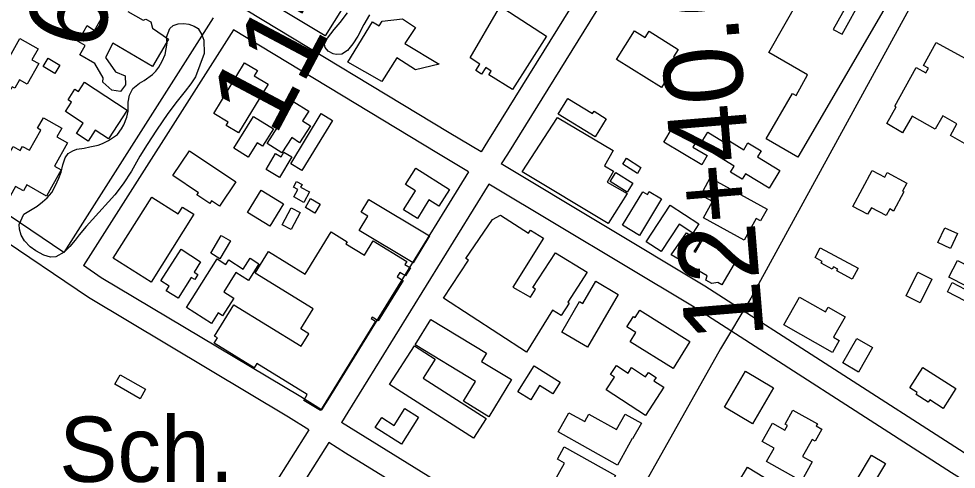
# Model space of a CAD drawing. Extents: x 3361039 to 3398939, y 576572 to 602007.
# Drawn here: x 3389506 to 3390699, y 583538 to 584111 of the extents above; entities that cross this region are included whole.
import ezdxf

# ---------------------------------------------------------------- set-up
doc = ezdxf.new("R2010")
doc.units = 0
for name, color, linetype in [('V-BLDG-IDEN', 7, 'Continuous'), ('V-BLDG-OTLN', 7, 'Continuous'), ('V-RIVR-EDGE', 7, 'Continuous'), ('V-ROAD-CNTR', 7, 'Continuous'), ('V-SITE-VEGE', 7, 'Continuous'), ('V-SURV-IDEN', 7, 'Continuous')]:
    doc.layers.add(name, color=color, linetype=linetype)

msp = doc.modelspace()

# ---------------------------------------------------------------- linework, layer by layer
at = {"layer": 'V-BLDG-OTLN'}
for points in [[(3389842.7, 584121.3), (3389877.7, 584174), (3389891.5, 584164.8), (3389906.9, 584187.9), (3389930.6, 584172), (3389920.3, 584156.6), (3389909.5, 584163.8), (3389904.4, 584156), (3389928.1, 584141.1), (3389895.7, 584089.4)], [(3390460, 584068.2), (3390518.9, 584172.2), (3390569.4, 584147.2), (3390542, 584097.6), (3390553.2, 584091.5), (3390579.3, 584138.6), (3390581.7, 584137.3), (3390583.7, 584142.2), (3390607.7, 584129), (3390604.8, 584123.4), (3390606.5, 584122.6), (3390497.1, 583934.9), (3390456.9, 583958.3), (3390490.3, 584016), (3390494.8, 584013.4), (3390509.4, 584039.7)], [(3390116.2, 584123.2), (3390122.9, 584124.1), (3390177.1, 584088.9), (3390134, 584021), (3390103.8, 584039.6), (3390106.9, 584044.6), (3390100, 584048.9), (3390094.5, 584040.7), (3390087.3, 584045.5), (3390092.5, 584053.4), (3390080.2, 584061.6)], [(3389924.6, 584056), (3389955.9, 584107.3), (3389964.5, 584102), (3389968.2, 584108.2), (3389994.3, 584111.1), (3390010.6, 584099.8), (3389996.9, 584079.8), (3390040.9, 584053.2), (3390010.8, 584046.1), (3389986.9, 584061.3), (3389968, 584031.1)], [(3390345.3, 584058.4), (3390323.6, 584023.7), (3390266.5, 584059.4), (3390289.3, 584095.8), (3390302.8, 584087.3), (3390307.9, 584095.4), (3390344.9, 584072.2), (3390338.8, 584062.5)], [(3389478.9, 584043.6), (3389491.1, 584064.9), (3389494.6, 584062.9), (3389507.6, 584085.9), (3389530.6, 584072.8), (3389522.7, 584059), (3389531.5, 584054), (3389516.7, 584028), (3389507.1, 584033.4), (3389501, 584022.7), (3389497.8, 584024.5), (3389496, 584021.3), (3389486.3, 584026.8), (3389488.6, 584030.7), (3389478.8, 584036.2), (3389482, 584041.9)], [(3390620.4, 584000), (3390647.6, 584049.3), (3390659.9, 584042.4), (3390663.1, 584048.2), (3390656.8, 584051.6), (3390673.1, 584081.1), (3390718.7, 584055.9), (3390717.3, 584053.4), (3390740, 584051.2), (3390741.5, 584053.8), (3390793.2, 584024.3), (3390741.5, 583933.8), (3390691, 583962.6), (3390699.4, 583977.5), (3390681.5, 583987.7), (3390671.7, 583970.5), (3390642.3, 583987.3), (3390630.3, 583966.2), (3390610.1, 583977.8), (3390622.2, 583998.9)], [(3389537.2, 584050.5), (3389543.5, 584060.8), (3389558.1, 584051.9), (3389551.8, 584041.6)], [(3389754, 583990.6), (3389793.2, 584055.2), (3389809.6, 584045.3), (3389805.5, 584038.4), (3389823.1, 584027.8), (3389785.5, 583965.9), (3389769.8, 583975.5), (3389772.3, 583979.5)], [(3389589.5, 584030.3), (3389644.1, 583995), (3389620.3, 583958.2), (3389603.2, 583969.2), (3389594.4, 583955.5), (3389579.5, 583965.2), (3389588.1, 583978.5), (3389565.3, 583993.2), (3389573.1, 584005.2), (3389568.7, 584008.1), (3389577.4, 584021.5), (3389581.9, 584018.6)], [(3389822, 583952.6), (3389856.1, 584005.5), (3389874.8, 583993.5), (3389866.9, 583981.4), (3389877, 583974.9), (3389863.3, 583953.5), (3389853.3, 583960), (3389840.7, 583940.5)], [(3390239.2, 583961), (3390192.3, 583989.8), (3390204.6, 584009.8), (3390236, 583990.6), (3390237.8, 583993.5), (3390253.3, 583984)], [(3389519.6, 583943.9), (3389533.9, 583969.5), (3389529.9, 583971.8), (3389537.4, 583985.2), (3389560.9, 583972), (3389554.6, 583960.9), (3389568.1, 583953.3), (3389551.5, 583923.7), (3389560.1, 583918.9), (3389541.5, 583885.6), (3389516.2, 583899.8), (3389511.9, 583892.1), (3389502, 583897.6), (3389490.5, 583877), (3389469.1, 583889), (3389481.9, 583911.8), (3389479, 583913.5), (3389498.7, 583948.6), (3389507.9, 583943.5), (3389510.9, 583948.8)], [(3389809.4, 583953.2), (3389798, 583935), (3389779.6, 583946.5), (3389804.8, 583986.9), (3389830, 583971.2), (3389816.1, 583948.9)], [(3389851.9, 583926.8), (3389890.7, 583990.4), (3389905, 583981.7), (3389866.3, 583918.1)], [(3390255.7, 583850.7), (3390146.3, 583916.4), (3390191.1, 583985.7), (3390262.2, 583943.4), (3390250.9, 583924.1), (3390262.6, 583917.4), (3390254.4, 583903.2), (3390279.8, 583888.7)], [(3390374.8, 583925.5), (3390326.6, 583954.3), (3390337.2, 583972), (3390367.2, 583954.1), (3390363.6, 583948), (3390381.8, 583937.1)], [(3390445.7, 583935.4), (3390474.2, 583918.1), (3390460.5, 583895.6), (3390430.3, 583914), (3390426.1, 583907.1), (3390411.4, 583916), (3390416.2, 583923.8), (3390392, 583938.6), (3390393.8, 583941.5), (3390374.2, 583953.5), (3390382.4, 583966.8), (3390408.1, 583951.1), (3390410.6, 583955.3), (3390428.3, 583944.5), (3390433.6, 583953.3), (3390450.3, 583943.1)], [(3389723.1, 583943.3), (3389782.2, 583903.9), (3389761.4, 583872.7), (3389751.2, 583879.5), (3389749, 583876.2), (3389732.7, 583887), (3389734.6, 583889.9), (3389702, 583911.7)], [(3389820.7, 583919.3), (3389832.8, 583939.6), (3389839.8, 583935.4), (3389843.4, 583941.4), (3389853.2, 583935.6), (3389837.6, 583909.2)], [(3390279.2, 583933.7), (3390297.1, 583922.1), (3390292.9, 583914.4), (3390274.5, 583926.1)], [(3390011.1, 583920.9), (3390053.9, 583894.1), (3390040.5, 583872.7), (3390027.8, 583880.7), (3390013.1, 583857.1), (3389995.5, 583868.2), (3390010.6, 583892.2), (3389998.1, 583900.1)], [(3390265.3, 583915.7), (3390287, 583902.2), (3390279.9, 583890.7), (3390258.1, 583904.2)], [(3390567.1, 583872.5), (3390591.7, 583918.1), (3390607.6, 583909.6), (3390610.7, 583915.4), (3390635.5, 583902.1), (3390630.1, 583891.9), (3390632, 583890.9), (3390618.9, 583866.5), (3390613.9, 583869.2), (3390609.4, 583860.8), (3390590.8, 583870.8), (3390585.8, 583862.4)], [(3389855.8, 583884.5), (3389860.9, 583894), (3389855.6, 583896.8), (3389859.5, 583904), (3389866.4, 583900.3), (3389864.6, 583896.8), (3389875.8, 583890.8), (3389868.7, 583877.6)], [(3390385.7, 583908.9), (3390457.9, 583869.1), (3390449.6, 583853.9), (3390444, 583857), (3390428.8, 583829.4), (3390377.1, 583857.9), (3390388.5, 583878.5), (3390373.5, 583886.8)], [(3389814.5, 583893.1), (3389842.9, 583875.7), (3389825.5, 583847.4), (3389797.1, 583864.8)], [(3390274.1, 583848.4), (3390299.9, 583890.9), (3390305.6, 583887.5), (3390308, 583891.5), (3390323.8, 583881.9), (3390295.6, 583835.4)], [(3389626.3, 583806.5), (3389675.1, 583884), (3389708.7, 583862.8), (3389714.2, 583871.5), (3389728.6, 583862.5), (3389674.3, 583776.2)], [(3389877.3, 583882.6), (3389889.6, 583875.5), (3389882.8, 583863.9), (3389870.6, 583871)], [(3389951.5, 583881.4), (3390028.6, 583835.1), (3390007.9, 583800.7), (3389939, 583842), (3389949.9, 583860.1), (3389941.7, 583865)], [(3390304.1, 583827.5), (3390334.6, 583873.9), (3390370.9, 583850.1), (3390363.3, 583838.5), (3390346, 583849.9), (3390323.1, 583815)], [(3389841.1, 583849.2), (3389852.5, 583870.6), (3389863.8, 583864.6), (3389852.4, 583843.2)], [(3390151.7, 583686.9), (3390046.2, 583755.9), (3390078.1, 583804), (3390074.8, 583806.3), (3390108.5, 583856), (3390118.6, 583861.1), (3390154.4, 583838.6), (3390156.8, 583842.4), (3390173.5, 583831.9), (3390134.4, 583769.8), (3390157, 583757), (3390163.3, 583767.1), (3390160, 583769.5), (3390188.8, 583813.3), (3390229.1, 583788.8), (3390204.5, 583750.5), (3390206.2, 583749.4), (3390196, 583733.5), (3390185.1, 583740.5)], [(3389957, 583828.6), (3389999.6, 583802.4), (3389997.3, 583798.7), (3390004.3, 583794.4), (3389998, 583784.2), (3389990.8, 583788.6), (3389987.3, 583783), (3389995.1, 583778.2), (3389963.4, 583726.8), (3389955.4, 583731.7), (3389954.2, 583729.7), (3389959.8, 583726.3), (3389889.7, 583612.7), (3389868.5, 583625.8), (3389873, 583633.2), (3389808.8, 583672.8), (3389805.4, 583667.2), (3389754.6, 583698.5), (3389758.8, 583705.3), (3389754.9, 583707.6), (3389779.5, 583747.4), (3389865.3, 583694.5), (3389875.1, 583710.5), (3389864.8, 583716.8), (3389880.4, 583742), (3389806.7, 583787.4), (3389823.7, 583814.9), (3389870.4, 583786.1), (3389903.6, 583840), (3389923.7, 583827.6), (3389922.1, 583825), (3389945.7, 583810.4)], [(3390375.8, 583829.9), (3390419, 583804.3), (3390400.2, 583772.6), (3390395.3, 583775.5), (3390387.7, 583774.2), (3390380, 583778.8), (3390381.7, 583784), (3390335.8, 583810.8), (3390355.3, 583838.9), (3390372.9, 583827.6), (3390364.6, 583814.9), (3390367, 583814.1)], [(3390675.2, 583826.5), (3390683.9, 583845.3), (3390700.1, 583837.8), (3390691.4, 583819)], [(3389750.2, 583812.8), (3389763.4, 583835.5), (3389775.2, 583828.6), (3389762, 583805.9)], [(3389686.8, 583777.7), (3389712.4, 583817.9), (3389737.3, 583802.1), (3389729, 583789), (3389734, 583785.8), (3389729.9, 583779.3), (3389725.5, 583782.1), (3389708.7, 583755.6), (3389693.7, 583765.1), (3389697.4, 583770.9)], [(3390525.6, 583819.6), (3390573.6, 583793.7), (3390566.2, 583780), (3390546.6, 583790.6), (3390547.7, 583792.7), (3390542.2, 583795.7), (3390540.6, 583792.8), (3390526.8, 583800.2), (3390528, 583802.4), (3390518.9, 583807.3)], [(3389719.2, 583744), (3389758.5, 583805.6), (3389769.6, 583798.5), (3389773.3, 583804.3), (3389791.4, 583792.7), (3389800.2, 583806.6), (3389811.6, 583799.3), (3389798.1, 583778.1), (3389782.2, 583788.2), (3389766.7, 583763.9), (3389779.5, 583755.7), (3389765.3, 583733.3), (3389759.5, 583737), (3389751, 583723.7)], [(3390700.1, 583803.8), (3390746.3, 583779.9), (3390735.6, 583759.4), (3390723, 583766), (3390720.7, 583761.5), (3390726.9, 583758.3), (3390720.7, 583746.3), (3390687.3, 583763.6), (3390693.5, 583775.5), (3390709.4, 583767.2), (3390711.4, 583770.9), (3390689.1, 583782.5)], [(3390634.7, 583758.7), (3390649.5, 583788.8), (3390667.3, 583780), (3390652.5, 583749.9)], [(3390196.7, 583712.5), (3390219.3, 583751.3), (3390223.5, 583748.8), (3390240, 583777.2), (3390268.5, 583760.6), (3390229.4, 583693.5)], [(3390479.2, 583721.8), (3390499.3, 583757.2), (3390532.3, 583738.5), (3390535.6, 583744.3), (3390557.1, 583732.1), (3390542.5, 583706.2), (3390549.6, 583702.1), (3390540.9, 583686.8)], [(3390338.3, 583666.2), (3390283.8, 583700.2), (3390291.1, 583711.9), (3390279.4, 583719.1), (3390287.8, 583732.5), (3390290.2, 583731), (3390296.1, 583740.4), (3390359.7, 583700.7)], [(3390030, 583728.8), (3390101, 583685.6), (3390094.8, 583675.3), (3390132.8, 583652.1), (3390104.1, 583605), (3390071.8, 583624.6), (3390087, 583649.7), (3390010.3, 583696.5)], [(3390020.4, 583654), (3390100.5, 583602.7), (3390084.4, 583577.7), (3389977.7, 583646), (3390009.2, 583695.3), (3390035.9, 583678.2)], [(3390554.1, 583673.4), (3390572, 583704.4), (3390592.1, 583692.8), (3390574.2, 583661.8)], [(3390140.8, 583636.6), (3390161.5, 583669.8), (3390194.6, 583649.1), (3390185.2, 583634.1), (3390168.6, 583644.5), (3390157.2, 583626.3)], [(3390303.1, 583606.5), (3390253.1, 583639), (3390263.8, 583655.4), (3390258.7, 583658.7), (3390266.2, 583670.2), (3390281.1, 583660.5), (3390285.5, 583667.4), (3390303.4, 583655.7), (3390307, 583661.3), (3390316.9, 583654.9), (3390314, 583650.5), (3390326.5, 583642.4)], [(3390403.6, 583617.1), (3390430.4, 583662.8), (3390466.2, 583641.7), (3390439.4, 583596)], [(3390655.9, 583667.7), (3390698.1, 583640.9), (3390682, 583615.5), (3390664.8, 583626.4), (3390662.9, 583623.4), (3390647.4, 583633.3), (3390648.9, 583635.7), (3390639.4, 583641.8)], [(3389635.1, 583658.1), (3389667.4, 583639.8), (3389660.6, 583627.8), (3389628.3, 583646.2)], [(3389983.4, 583594), (3389997.2, 583615.5), (3390014.7, 583604.2), (3389992.7, 583569.9), (3389959.5, 583591.1), (3389967.8, 583604)], [(3390466.7, 583565), (3390451.6, 583573.4), (3390464.7, 583596.8), (3390480.6, 583587.9), (3390483.9, 583593.8), (3390480.8, 583595.5), (3390490.8, 583613.3), (3390521.9, 583596), (3390520.3, 583593.2), (3390527.7, 583589), (3390519.2, 583573.8), (3390515.1, 583576.1), (3390503.1, 583554.5), (3390515.2, 583547.7), (3390501.5, 583523.2), (3390457.2, 583547.9)], [(3390267.5, 583543.4), (3390192.1, 583585.6), (3390205.8, 583610), (3390225.9, 583598.8), (3390231.2, 583608.3), (3390266.4, 583588.6), (3390277.4, 583608.2), (3390298, 583596.7), (3390286.9, 583577), (3390286.4, 583577.2)], [(3390199.8, 583566.7), (3390265.2, 583530.3), (3390244.8, 583493.5), (3390188.3, 583524.9), (3390200.1, 583546.1), (3390191.1, 583551.1)], [(3390536, 583464.7), (3390590.9, 583556.1), (3390608.5, 583545.5), (3390585, 583506.4), (3390596.5, 583499.6), (3390574.1, 583462.2), (3390563.5, 583468.6), (3390561.4, 583465.2), (3390553, 583470.3), (3390546, 583458.7)], [(3390432.9, 583540.8), (3390454.7, 583527.6), (3390453.4, 583525.3), (3390456.4, 583523.4), (3390455.5, 583522), (3390461.3, 583518.5), (3390452.8, 583504.3), (3390446.2, 583508.2), (3390444.7, 583505.8), (3390420.6, 583520.4)]]:
    msp.add_lwpolyline(points, close=True, dxfattribs=at)
msp.add_lwpolyline([(3389644.8, 584120.3), (3389664.2, 584109.2), (3389667.7, 584110.7), (3389674, 584107.3), (3389676.1, 584099), (3389696.4, 584085), (3389676.1, 584050.4), (3389625.7, 584080.2), (3389616.2, 584062), (3389628.9, 584043.8), (3389641.2, 584038.4), (3389641.6, 584027), (3389635.3, 584018.7), (3389624.4, 584020.2), (3389613.1, 584030.6), (3389613.6, 584036.1), (3389602.8, 584054.3), (3389583.7, 584065.2), (3389590.5, 584077.2), (3389581.5, 584082.3), (3389593, 584102.4), (3389602.3, 584096.1), (3389624.3, 584134.7)], dxfattribs=at)
at = {"layer": 'V-RIVR-EDGE'}
msp.add_spline([(3387368.6, 585771), (3387389, 585767.6), (3387407.3, 585766.1), (3387418.2, 585761.7), (3387425.5, 585756.5), (3387441.6, 585752.8), (3387452.6, 585751.4), (3387462.1, 585753.9), (3387477.4, 585758.2), (3387482.9, 585759.3), (3387491.7, 585759.3), (3387502.3, 585758.2), (3387510.3, 585756.3), (3387521.6, 585753), (3387530.1, 585752.3), (3387538.5, 585752.2), (3387549.8, 585752.2), (3387558.9, 585755.5), (3387571.4, 585756.9), (3387583.4, 585757.3), (3387598.4, 585756.1), (3387629.8, 585749.5), (3387659.8, 585743.5), (3387703.3, 585736.8), (3387727.4, 585734.2), (3387739.1, 585733.5), (3387750.8, 585734.2), (3387753.7, 585731.6), (3387763.2, 585723.9), (3387774.5, 585720.6), (3387790.6, 585719.8), (3387800.1, 585721.6), (3387814, 585720.1), (3387824.6, 585720.1), (3387847.3, 585714.2), (3387884.2, 585709.4), (3387930.2, 585702.7), (3387980.6, 585701.1), (3388035.1, 585696.5), (3388076, 585694.6), (3388096.9, 585693.8), (3388120.3, 585690.5), (3388145.1, 585685.3), (3388171.8, 585682.3), (3388198.8, 585676.8), (3388222.6, 585669.4), (3388245.6, 585660.6), (3388260.9, 585655.4), (3388279.6, 585655.4), (3388291.3, 585658.3), (3388298.9, 585663.7), (3388299.3, 585666.3), (3388299, 585670.7), (3388290.6, 585674.4), (3388291.7, 585677.3), (3388293.9, 585678.4), (3388303, 585677.6), (3388318.7, 585676.5), (3388334.1, 585672.8), (3388354.1, 585663.6), (3388357.1, 585659.9), (3388363.3, 585658.1), (3388368.4, 585658.1), (3388371, 585661), (3388375.3, 585662.1), (3388379, 585661.3), (3388383, 585659.1), (3388383.7, 585654.4), (3388384.1, 585649.3), (3388389.9, 585647.4), (3388406, 585642.3), (3388468.9, 585637.7), (3388491.5, 585635.8), (3388534.6, 585628.4), (3388578.1, 585619.2), (3388610.6, 585613.6), (3388635.9, 585612.1), (3388727.9, 585599.4), (3388768.5, 585591.7), (3388822.6, 585580.9), (3388865, 585570.6), (3388906.6, 585562.8), (3388924.1, 585559.5), (3388938.8, 585562), (3388961.4, 585563.4), (3388974.2, 585560.1), (3389007.5, 585553.4), (3389018.8, 585554.5), (3389027.2, 585555.9), (3389037.1, 585555.9), (3389051.7, 585553.7), (3389061.2, 585553.3), (3389081.3, 585552.1), (3389098.1, 585551), (3389120.4, 585548.7), (3389143.4, 585546.5), (3389160.2, 585542.1), (3389200.8, 585534.7), (3389222.3, 585525.1), (3389247.2, 585519.2), (3389280.4, 585509.6), (3389307.5, 585497.8), (3389334.5, 585487.2), (3389349.5, 585483.1), (3389361.5, 585483.1), (3389382.7, 585479), (3389397, 585476.8), (3389416.7, 585468.7), (3389441.9, 585458.4), (3389464.9, 585451.4), (3389479.5, 585449.2), (3389506.2, 585446.2), (3389533.2, 585447.2), (3389558.5, 585444.2), (3389577.8, 585437.9), (3389603.4, 585431.3), (3389618.7, 585425.1), (3389639.2, 585415.1), (3389657.8, 585410.3), (3389693.2, 585404.8), (3389768.9, 585383), (3389806.5, 585373), (3389854.3, 585362.3), (3389881.7, 585358.6), (3389913.9, 585354.5), (3389953.7, 585349.3), (3390008.2, 585341.8), (3390037.8, 585336.3), (3390074.3, 585327.8), (3390128, 585312.7), (3390164.5, 585301.6), (3390200.7, 585289.8), (3390292.7, 585255.6), (3390327.1, 585241.3), (3390360.7, 585231.7), (3390404.5, 585221), (3390454.9, 585214.3), (3390483.1, 585210.5), (3390491.8, 585209.4), (3390494.4, 585207.2), (3390501.3, 585201), (3390507.9, 585200.6), (3390527.3, 585196.2), (3390545.9, 585195), (3390557.6, 585194.3), (3390574.4, 585189.8), (3390605.5, 585179.5), (3390698.6, 585148.2), (3390763.2, 585126.9), (3390811.1, 585111), (3390852.4, 585097.8), (3390900.9, 585081.6), (3390948.1, 585063.5), (3390993.7, 585048.4), (3391036.8, 585031.9), (3391070.8, 585020.1), (3391140.5, 584997.6), (3391201.5, 584974.1), (3391247.5, 584957.5), (3391310.7, 584933.6), (3391362.2, 584914.8), (3391400.6, 584900.1), (3391441.8, 584885.7), (3391505.4, 584861.1), (3391563.5, 584841.9), (3391658.8, 584807.3), (3391712.8, 584786), (3391758.8, 584767.3), (3391796.1, 584749.6), (3391880.4, 584718.3), (3391926.8, 584701.4), (3391969.2, 584685.2), (3392003.9, 584666.9), (3392040, 584650.3), (3392077.6, 584636), (3392135.7, 584613.2), (3392164.9, 584598.1), (3392196, 584583.8), (3392224.8, 584578.2), (3392263.5, 584567.9), (3392290.6, 584559.8), (3392322.7, 584546.5), (3392396.5, 584512.7), (3392439.9, 584496.2), (3392471.7, 584484.8), (3392502, 584473.3), (3392510.8, 584467.5), (3392535.2, 584458.3), (3392606.1, 584432.9), (3392632.4, 584421.5), (3392666.7, 584406.8), (3392715.6, 584386.9), (3392777.4, 584364.8), (3392827, 584348.3), (3392863.6, 584335.4), (3392897.9, 584321.8), (3392928.6, 584307.8), (3392965.4, 584294.9), (3393010, 584279.1), (3393054.6, 584263.2), (3393092.5, 584248.5), (3393195.2, 584206.6), (3393234.2, 584187.9), (3393264.5, 584173.5), (3393294.1, 584162.1), (3393336.8, 584147.4), (3393374.5, 584136.3), (3393402.2, 584127.5), (3393414.3, 584119.8), (3393435.4, 584109.1), (3393459.2, 584098.1), (3393478.9, 584087.5), (3393513.6, 584076.4), (3393541.7, 584067.2), (3393588.1, 584047.4), (3393643.2, 584028.9), (3393668.4, 584018.3), (3393699.8, 584005), (3393737.1, 583991.8), (3393781.7, 583976), (3393884.7, 583943.2), (3393927, 583928.8), (3393981.1, 583908.2), (3394043.9, 583885.4), (3394095.8, 583868.1), (3394154.9, 583847.1), (3394200.2, 583830.5), (3394247, 583816.2), (3394293, 583801.4), (3394349.6, 583781.2), (3394409.1, 583754.7), (3394451.8, 583730.5), (3394470.5, 583720.2), (3394481.8, 583715.4), (3394494.2, 583713.6), (3394502.6, 583708.1), (3394507.3, 583700.4), (3394511.3, 583697.8), (3394522.7, 583692.3), (3394557.3, 583675.8), (3394600.4, 583659.9), (3394658.1, 583638.9), (3394704.5, 583623.5), (3394760.4, 583607.6), (3394824, 583588.8), (3394867.8, 583570.8), (3394925.9, 583546.9), (3394972.2, 583528.9), (3394995.6, 583520), (3395064.7, 583504.2), (3395088.4, 583499.3), (3395120.2, 583491.6), (3395149.1, 583480.5), (3395173.2, 583476.8), (3395201.3, 583471.3), (3395236.4, 583459.9), (3395256.8, 583451.8), (3395280.9, 583445.5), (3395300.3, 583445.1), (3395316.7, 583440.7), (3395324.4, 583433.3), (3395335.3, 583426), (3395353.6, 583417.9), (3395398.9, 583403.9), (3395426.3, 583397.2), (3395442, 583391), (3395455.9, 583383.3), (3395476, 583377.8), (3395495.7, 583369.3), (3395511, 583368.2), (3395530.4, 583365.9), (3395550.5, 583361.8), (3395654.6, 583334.9), (3395704.7, 583322.4), (3395743.7, 583306.9), (3395765.3, 583295.5), (3395788.3, 583286.3), (3395816.4, 583278.9), (3395861.7, 583270.8), (3395916.2, 583261.5), (3395960.7, 583252.6), (3396008.6, 583242.6), (3396060.8, 583230.5), (3396093.4, 583222.3), (3396135.4, 583208.7), (3396170.1, 583199.8), (3396204.4, 583191.3), (3396254.8, 583177.3), (3396301.2, 583165.9), (3396364.4, 583152.9), (3396399.1, 583144.4), (3396426.9, 583138.5), (3396463.1, 583133), (3396489.8, 583132.9), (3396523.4, 583130.2), (3396607.8, 583114), (3396670.3, 583102.1), (3396708.3, 583095.4), (3396743, 583089.5), (3396775.1, 583083.9)], degree=3, dxfattribs=at)
at = {"layer": 'V-ROAD-CNTR'}
for points in [[(3390766.6, 584361.9), (3390672.6, 584186.8), (3390635.6, 584118.4), (3390437.2, 583755.7), (3390398.7, 583691.2), (3390243.7, 583416.2), (3390208.3, 583351.6), (3390058.1, 583079.9), (3390026.6, 583013.6), (3389871.2, 582747.7), (3389837.7, 582687.9), (3389660.5, 582363.6), (3389513.4, 582106.3), (3389465.7, 582027.3)], [(3390332.4, 584325.9), (3390102.1, 583954.8), (3390094.1, 583941.9)], [(3390357.9, 584310.1), (3390127.6, 583939), (3390119.8, 583926.4)], [(3389753.5, 584112.4), (3389563.5, 583813.8)], [(3390094.1, 583941.9), (3390053.5, 583966.2), (3389795.3, 584122.2)], [(3389779.2, 584096.9), (3389588.4, 583797.1)], [(3390078.3, 583916.3), (3390038, 583940.5), (3389779.2, 584096.9)], [(3389563.5, 583813.8), (3389438.3, 583898.1), (3389264.7, 584005.4)], [(3390741.6, 583538.2), (3390708.4, 583559.1), (3390378.9, 583770.9), (3390119.8, 583926.4)], [(3390078.3, 583916.3), (3389899.3, 583626.5), (3389891.2, 583613.6)], [(3390104, 583900.9), (3389924.8, 583610.6), (3389916.5, 583597.6)], [(3390727.7, 583511.5), (3390692.3, 583533.8), (3390363, 583745.5), (3390104, 583900.9)], [(3389875.1, 583588.2), (3389849.2, 583604.6), (3389594.9, 583756.5), (3389475, 583837.2)], [(3389891.2, 583613.6), (3389864.9, 583630.2), (3389611, 583781.8), (3389588.4, 583797.1)], [(3389875.1, 583588.2), (3389695.1, 583303.4), (3389685.8, 583287.9)], [(3390564.8, 583201.6), (3390269.4, 583377.9), (3390174.8, 583437.8), (3389937.7, 583584.3), (3389916.5, 583597.6)], [(3389900.5, 583572.2), (3389720.7, 583287.7), (3389712.2, 583273.5)], [(3390550.7, 583175), (3390253.7, 583352.4), (3390158.9, 583412.4), (3389921.8, 583558.8), (3389900.5, 583572.2)]]:
    msp.add_lwpolyline(points, dxfattribs=at)
at = {"layer": 'V-SITE-VEGE'}
msp.add_lwpolyline([(3389952.1, 584116), (3389945.1, 584103.6), (3389937.3, 584089), (3389931.1, 584079), (3389924.2, 584070.9), (3389916.9, 584066.1), (3389909.9, 584065.5), (3389905.8, 584066.3), (3389899.7, 584069.8), (3389895.7, 584074.6), (3389895.1, 584078.6), (3389898.9, 584086.6), (3389907.1, 584097.3), (3389914.8, 584106.4), (3389924.2, 584118.7)], dxfattribs=at)
msp.add_lwpolyline([(3389512.4, 583862.4), (3389529.4, 583872.8), (3389536.1, 583878.1), (3389542.1, 583883.2), (3389548.1, 583890.3), (3389552.9, 583899), (3389557.2, 583908.2), (3389559.9, 583916.2), (3389562.2, 583925.3), (3389564.9, 583934.1), (3389569, 583939.6), (3389574.8, 583943.3), (3389579.8, 583945.2), (3389589.2, 583946.7), (3389596.6, 583948.1), (3389607, 583950.2), (3389612.7, 583952.5), (3389620.2, 583956.3), (3389631.7, 583963.9), (3389636.9, 583971.2), (3389639.7, 583976.2), (3389643.7, 583985.8), (3389645, 583993.4), (3389645.2, 584004.9), (3389646.9, 584014), (3389651.2, 584022.5), (3389659.7, 584029.3), (3389665.6, 584032.6), (3389676.3, 584040), (3389680.3, 584044.5), (3389684.2, 584049.6), (3389688.3, 584057.3), (3389692.1, 584065.6), (3389694.7, 584079.9), (3389694.1, 584087.5), (3389698, 584098.6), (3389702.4, 584102.4), (3389708.6, 584104.8), (3389716.2, 584105.1), (3389722.4, 584104.1), (3389729.2, 584101.8), (3389734.2, 584098.6), (3389739, 584090.7), (3389741.3, 584083.8), (3389741.7, 584066.8), (3389730.9, 584037.3), (3389724.8, 584028.5), (3389717.5, 584019), (3389707.4, 584006.4), (3389695.6, 583990.8), (3389681.2, 583969.6), (3389669.4, 583951.2), (3389660.2, 583936.4), (3389649.5, 583917.1), (3389639, 583901.1), (3389628.1, 583887.3), (3389599.8, 583856), (3389591.6, 583846.8), (3389582.9, 583836.3), (3389577.6, 583829.4), (3389570.8, 583821.6), (3389563.9, 583814.1), (3389553, 583808.4), (3389546.5, 583807.7), (3389538.1, 583810.5), (3389527.6, 583816.1), (3389520.5, 583821.2), (3389513.2, 583828.5), (3389508.9, 583835.7), (3389507, 583843.6), (3389506.6, 583849.6)], close=True, dxfattribs=at)

# ---------------------------------------------------------------- texts
at = {"layer": 'V-BLDG-IDEN'}
msp.add_text('Sch.', height=83, dxfattribs=at).set_placement((3389557.5, 583522.1))
at = {"layer": 'V-SURV-IDEN'}
for s, rotation, p in [('6+60.4', 74.1842, (3389606.9, 584066.5)), ('11+36.6', 62.0807, (3389832.2, 583960.1)), ('12+40.6', 94.689, (3390454.2, 583705.8))]:
    msp.add_text(s, height=100, rotation=rotation, dxfattribs=at).set_placement(p)

doc.saveas('drawing.dxf')
